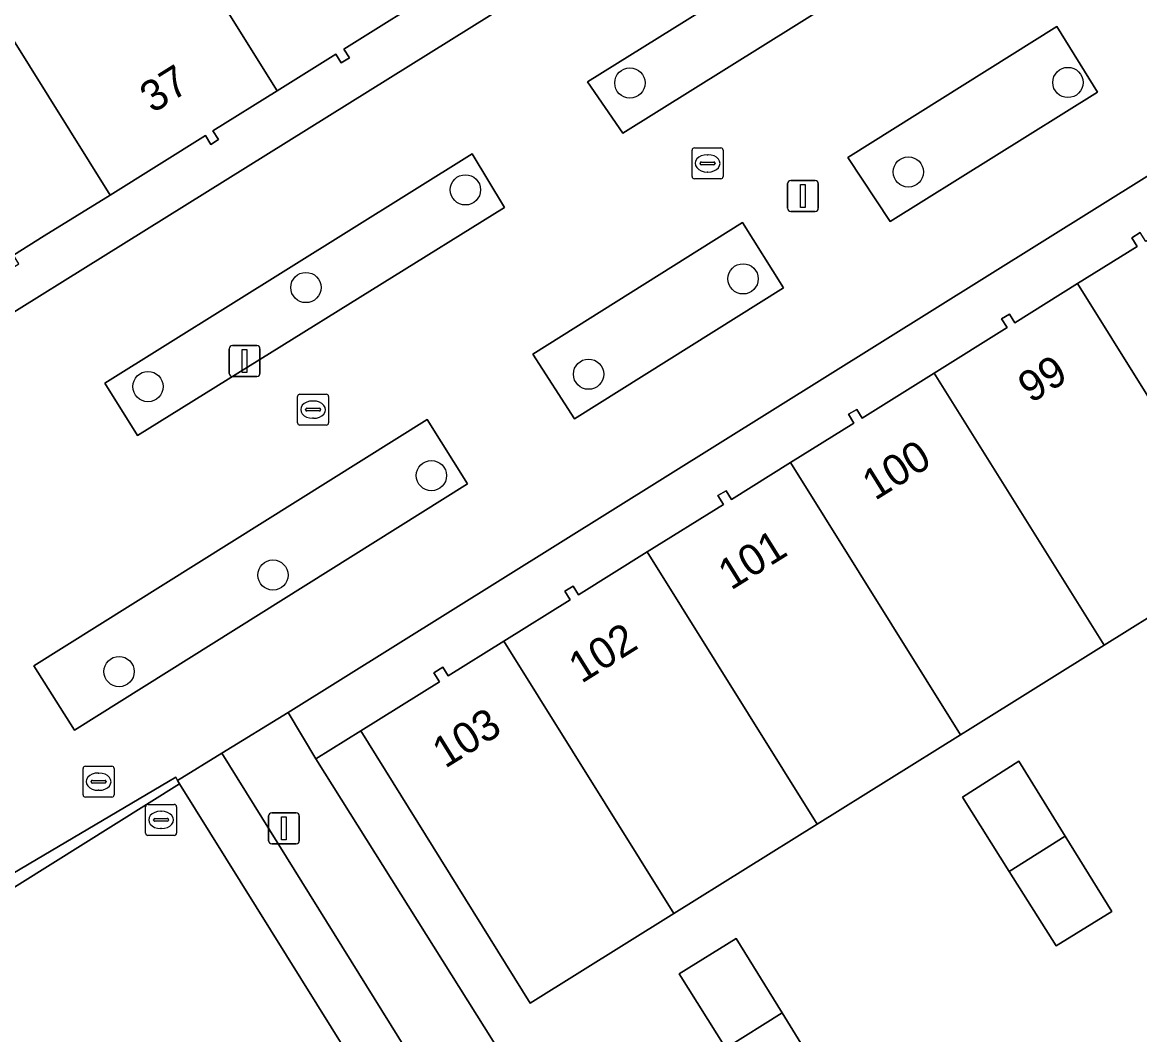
# Model space of a CAD drawing. Extents: x 159279 to 160377, y 384531 to 385888.
# Drawn here: x 159645.22 to 159681.34, y 385490.57 to 385523.3 of the extents above; entities that cross this region are included whole.
import ezdxf

# ---------------------------------------------------------------- set-up
doc = ezdxf.new("R2010")
doc.units = 0
for name, color, linetype in [('IMGEO_Boom', 7, 'Continuous'), ('IMGEO_Erf', 7, 'Continuous'), ('IMGEO_Groenvoorziening', 7, 'Continuous'), ('IMGEO_Kolk', 7, 'Continuous'), ('IMGEO_Lichtmast', 7, 'Continuous'), ('IMGEO_Pand', 7, 'Continuous'), ('IMGEO_Pand_nummerreeks', 7, 'Continuous'), ('IMGEO_Rijbaan_lokaal_open', 7, 'Continuous'), ('IMGEO_Rioolput', 7, 'Continuous'), ('IMGEO_Voetgangersgebied_open', 7, 'Continuous'), ('IMGEO_Voetpad_open', 7, 'Continuous')]:
    doc.layers.add(name, color=color, linetype=linetype)

msp = doc.modelspace()

# ---------------------------------------------------------------- linework, layer by layer
at = {"layer": 'IMGEO_Boom'}
for centre in [(159664.859, 385521.34), (159679.018, 385521.357), (159673.86, 385518.463), (159659.543, 385517.884), (159668.519, 385515.006), (159654.386, 385514.726), (159663.523, 385511.923), (159649.282, 385511.523), (159658.444, 385508.644), (159653.322, 385505.428), (159648.348, 385502.307)]:
    msp.add_circle(centre, 0.489, dxfattribs=at)
at = {"layer": 'IMGEO_Erf'}
for points in [[(159627.359, 385502.978), (159665.009, 385526.444)], [(159658.86, 385524.467), (159655.617, 385522.432), (159655.792, 385522.152), (159655.531, 385521.99), (159655.353, 385522.271), (159653.459, 385521.09), (159651.383, 385519.795), (159651.562, 385519.518), (159651.311, 385519.356), (159651.138, 385519.639), (159648.056, 385517.718), (159645.93, 385516.394), (159644.934, 385515.773)], [(159685.123, 385520.533), (159653.812, 385500.989), (159654.711, 385499.486), (159656.159, 385500.39), (159658.704, 385501.979), (159658.524, 385502.267), (159658.809, 385502.445), (159658.983, 385502.165), (159660.782, 385503.287), (159662.933, 385504.629), (159662.76, 385504.909), (159663.024, 385505.074), (159663.198, 385504.793), (159665.418, 385506.179), (159667.88, 385507.715), (159667.707, 385507.996), (159667.968, 385508.156), (159668.14, 385507.874), (159670.056, 385509.069), (159672.103, 385510.345), (159671.93, 385510.626), (159672.192, 385510.787), (159672.364, 385510.506), (159674.693, 385511.959), (159677.05, 385513.43), (159676.876, 385513.711), (159677.134, 385513.87), (159677.307, 385513.589), (159679.33, 385514.851), (159681.262, 385516.056), (159681.089, 385516.337), (159681.358, 385516.503)], [(159684.821, 385506.048), (159680.185, 385503.156), (159675.855, 385500.455), (159675.549, 385500.264), (159670.913, 385497.372), (159666.277, 385494.479), (159661.641, 385491.587), (159656.159, 385500.39), (159654.711, 385499.486), (159664.535, 385483.837), (159666.084, 385481.315), (159668.104, 385478.079), (159668.623, 385477.252), (159671.625, 385472.461), (159672.141, 385471.637), (159674.716, 385467.522), (159675.223, 385466.69), (159678.235, 385461.88), (159678.739, 385461.061), (159679.842, 385459.235), (159680.359, 385458.454), (159680.376, 385458.427), (159683.548, 385453.342)]]:
    msp.add_lwpolyline(points, dxfattribs=at)
for points in [[(159678.636, 385493.443), (159677.123, 385495.847), (159675.61, 385498.251), (159677.432, 385499.414), (159678.933, 385496.986), (159680.436, 385494.553)], [(159671.279, 385488.837), (159669.479, 385487.727), (159667.966, 385490.131), (159666.453, 385492.535), (159668.297, 385493.672), (159669.778, 385491.271)]]:
    msp.add_lwpolyline(points, close=True, dxfattribs=at)
at = {"layer": 'IMGEO_Groenvoorziening'}
for points in [[(159671.416, 385523.955), (159670.328, 385525.644), (159663.49, 385521.377), (159664.634, 385519.717)], [(159679.98, 385521.042), (159678.657, 385523.172), (159671.901, 385518.927), (159673.272, 385516.859)], [(159660.81, 385517.317), (159659.757, 385519.047), (159647.883, 385511.638), (159648.939, 385509.939)], [(159668.498, 385516.829), (159661.723, 385512.575), (159663.071, 385510.481), (159669.827, 385514.712)], [(159658.304, 385510.461), (159645.588, 385502.497), (159646.905, 385500.408), (159659.61, 385508.376)], [(159654.711, 385499.486), (159653.812, 385500.989), (159651.668, 385499.667), (159662.314, 385482.539), (159664.535, 385483.837)], [(159650.306, 385498.682), (159650.235, 385498.79), (159650.185, 385498.892), (159631.096, 385487.617), (159631.475, 385486.99), (159633.516, 385488.236), (159633.741, 385488.313)]]:
    msp.add_lwpolyline(points, close=True, dxfattribs=at)
at = {"layer": 'IMGEO_Kolk'}
for p, q in [((159666.871, 385518.315), (159666.871, 385519.167)), ((159666.946, 385519.241), (159667.798, 385519.241)), ((159667.359, 385519.021), (159667.384, 385519.021)), ((159667.872, 385519.167), (159667.872, 385518.315)), ((159667.13, 385518.735), (159667.13, 385518.747)), ((159667.568, 385518.698), (159667.17, 385518.698)), ((159667.173, 385518.784), (159667.571, 385518.784)), ((159667.614, 385518.747), (159667.614, 385518.735)), ((159667.798, 385518.241), (159666.946, 385518.241)), ((159667.382, 385518.461), (159667.357, 385518.461)), ((159654.118, 385510.351), (159654.118, 385511.203)), ((159654.193, 385511.277), (159655.045, 385511.277)), ((159654.606, 385511.057), (159654.631, 385511.057)), ((159655.119, 385511.203), (159655.119, 385510.351)), ((159654.377, 385510.771), (159654.377, 385510.783)), ((159654.815, 385510.734), (159654.417, 385510.734)), ((159654.42, 385510.82), (159654.818, 385510.82)), ((159654.861, 385510.783), (159654.861, 385510.771)), ((159655.045, 385510.277), (159654.193, 385510.277)), ((159654.629, 385510.497), (159654.604, 385510.497))]:
    msp.add_line(p, q, dxfattribs=at)
for points in [[(159666.871, 385518.315), (159666.871, 385519.167)], [(159666.946, 385519.241), (159667.798, 385519.241)], [(159667.872, 385519.167), (159667.872, 385518.315)], [(159667.798, 385518.241), (159666.946, 385518.241)], [(159654.118, 385510.351), (159654.118, 385511.203)], [(159654.193, 385511.277), (159655.045, 385511.277)], [(159655.119, 385511.203), (159655.119, 385510.351)], [(159655.045, 385510.277), (159654.193, 385510.277)]]:
    msp.add_lwpolyline(points, dxfattribs=at)
for centre, radius, start, end in [((159666.948, 385519.165), 0.0765, 91.552, 178.448), ((159666.948, 385519.165), 0.0765, 91.552, 178.448), ((159667.796, 385519.165), 0.0765, 1.552, 88.448), ((159667.796, 385519.165), 0.0765, 1.552, 88.448), ((159667.17, 385518.744), 0.0403, 85.8775, 175.7526), ((159667.167, 385518.734), 0.0366, 178.938, 274.7102), ((159667.571, 385518.741), 0.043, 264.8664, 352.4533), ((159667.575, 385518.746), 0.0386, 1.7309, 96.639), ((159666.948, 385518.317), 0.0765, 181.552, 268.448), ((159666.948, 385518.317), 0.0765, 181.552, 268.448), ((159667.796, 385518.317), 0.0765, 271.552, 358.448), ((159667.796, 385518.317), 0.0765, 271.552, 358.448), ((159654.195, 385511.201), 0.0765, 91.552, 178.448), ((159654.195, 385511.201), 0.0765, 91.552, 178.448), ((159655.043, 385511.201), 0.0765, 1.552, 88.448), ((159655.043, 385511.201), 0.0765, 1.552, 88.448), ((159654.417, 385510.78), 0.0403, 85.8775, 175.7526), ((159654.414, 385510.77), 0.0366, 178.938, 274.7102), ((159654.818, 385510.777), 0.043, 264.8664, 352.4533), ((159654.822, 385510.782), 0.0386, 1.7309, 96.639), ((159654.195, 385510.353), 0.0765, 181.552, 268.448), ((159654.195, 385510.353), 0.0765, 181.552, 268.448), ((159655.043, 385510.353), 0.0765, 271.552, 358.448), ((159655.043, 385510.353), 0.0765, 271.552, 358.448)]:
    msp.add_arc(centre, radius, start, end, dxfattribs=at)
for centre, major_axis, ratio, start_param, end_param in [((159667.358, 385518.741), (-0.387, 0.002), 0.722429, 4.712389, 7.853982), ((159667.383, 385518.741), (-0.39, 0.002), 0.717154, 1.570796, 4.712389), ((159654.605, 385510.777), (-0.387, 0.002), 0.722429, 4.712389, 7.853982), ((159654.63, 385510.777), (-0.39, 0.002), 0.717154, 1.570796, 4.712389)]:
    msp.add_ellipse(centre, major_axis=major_axis, ratio=ratio, start_param=start_param, end_param=end_param, dxfattribs=at)
at = {"layer": 'IMGEO_Lichtmast'}
for p, q in [((159669.959, 385517.287), (159669.959, 385518.087)), ((159669.959, 385518.087), (159669.959, 385517.287)), ((159670.059, 385518.187), (159670.849, 385518.187)), ((159670.849, 385518.187), (159670.059, 385518.187)), ((159670.949, 385518.087), (159670.949, 385517.287)), ((159670.949, 385517.287), (159670.949, 385518.087)), ((159670.849, 385517.187), (159670.059, 385517.187)), ((159670.059, 385517.187), (159670.849, 385517.187)), ((159652.011, 385512.849), (159652.801, 385512.849)), ((159652.801, 385512.849), (159652.011, 385512.849)), ((159651.911, 385511.949), (159651.911, 385512.749)), ((159651.911, 385512.749), (159651.911, 385511.949)), ((159652.901, 385512.749), (159652.901, 385511.949)), ((159652.901, 385511.949), (159652.901, 385512.749)), ((159652.801, 385511.849), (159652.011, 385511.849)), ((159652.011, 385511.849), (159652.801, 385511.849)), ((159653.182, 385496.839), (159653.182, 385497.639)), ((159653.182, 385497.639), (159653.182, 385496.839)), ((159653.282, 385497.739), (159654.072, 385497.739)), ((159654.072, 385497.739), (159653.282, 385497.739)), ((159654.172, 385497.639), (159654.172, 385496.839)), ((159654.172, 385496.839), (159654.172, 385497.639)), ((159654.072, 385496.739), (159653.282, 385496.739)), ((159653.282, 385496.739), (159654.072, 385496.739))]:
    msp.add_line(p, q, dxfattribs=at)
for points in [[(159670.379, 385518.062), (159670.529, 385518.062), (159670.529, 385517.312), (159670.379, 385517.312), (159670.379, 385518.062)], [(159652.331, 385512.724), (159652.481, 385512.724), (159652.481, 385511.974), (159652.331, 385511.974), (159652.331, 385512.724)], [(159653.602, 385497.614), (159653.752, 385497.614), (159653.752, 385496.864), (159653.602, 385496.864), (159653.602, 385497.614)]]:
    msp.add_lwpolyline(points, dxfattribs=at)
for centre, start, end in [((159670.059, 385518.087), 90, 180), ((159670.059, 385518.087), 90, 180), ((159670.849, 385518.087), 0, 90), ((159670.849, 385518.087), 360, 90), ((159670.059, 385517.287), 180, 270), ((159670.059, 385517.287), 180, 270), ((159670.849, 385517.287), 270, 0), ((159670.849, 385517.287), 270, 0), ((159652.011, 385512.749), 90, 180), ((159652.011, 385512.749), 90, 180), ((159652.801, 385512.749), 0, 90), ((159652.801, 385512.749), 360, 90), ((159652.011, 385511.949), 180, 270), ((159652.011, 385511.949), 180, 270), ((159652.801, 385511.949), 270, 0), ((159652.801, 385511.949), 270, 0), ((159653.282, 385497.639), 90, 180), ((159653.282, 385497.639), 90, 180), ((159654.072, 385497.639), 0, 90), ((159654.072, 385497.639), 360, 90), ((159653.282, 385496.839), 180, 270), ((159653.282, 385496.839), 180, 270), ((159654.072, 385496.839), 270, 0), ((159654.072, 385496.839), 270, 0)]:
    msp.add_arc(centre, 0.1, start, end, dxfattribs=at)
at = {"layer": 'IMGEO_Pand'}
for points in [[(159654.265, 385531.829), (159648.862, 385528.457), (159653.459, 385521.09), (159655.353, 385522.271), (159655.531, 385521.99), (159655.792, 385522.152), (159655.617, 385522.432), (159658.86, 385524.467)], [(159648.862, 385528.457), (159643.458, 385525.085), (159648.056, 385517.718), (159651.138, 385519.639), (159651.311, 385519.356), (159651.562, 385519.518), (159651.383, 385519.795), (159653.459, 385521.09)], [(159643.458, 385525.085), (159638.055, 385521.714), (159642.65, 385514.349), (159644.669, 385515.615), (159644.846, 385515.333), (159645.105, 385515.491), (159644.934, 385515.773), (159645.93, 385516.394), (159648.056, 385517.718)], [(159683.968, 385517.738), (159681.536, 385516.216), (159681.358, 385516.503), (159681.089, 385516.337), (159681.262, 385516.056), (159679.33, 385514.851), (159684.821, 385506.048), (159689.457, 385508.941)], [(159679.33, 385514.851), (159677.307, 385513.589), (159677.134, 385513.87), (159676.876, 385513.711), (159677.05, 385513.43), (159674.693, 385511.959), (159680.185, 385503.156), (159684.821, 385506.048)], [(159674.693, 385511.959), (159672.364, 385510.506), (159672.192, 385510.787), (159671.93, 385510.626), (159672.103, 385510.345), (159670.056, 385509.069), (159675.549, 385500.264), (159675.855, 385500.455), (159680.185, 385503.156)], [(159670.056, 385509.069), (159668.14, 385507.874), (159667.968, 385508.156), (159667.707, 385507.996), (159667.88, 385507.715), (159665.418, 385506.179), (159670.913, 385497.372), (159675.549, 385500.264)], [(159665.418, 385506.179), (159663.198, 385504.793), (159663.024, 385505.074), (159662.76, 385504.909), (159662.933, 385504.629), (159660.782, 385503.287), (159666.277, 385494.479), (159670.913, 385497.372)], [(159660.782, 385503.287), (159658.983, 385502.165), (159658.809, 385502.445), (159658.524, 385502.267), (159658.704, 385501.979), (159656.159, 385500.39), (159661.641, 385491.587), (159666.277, 385494.479)], [(159675.61, 385498.251), (159677.123, 385495.847), (159678.933, 385496.986), (159677.432, 385499.414)], [(159678.933, 385496.986), (159677.123, 385495.847), (159678.636, 385493.443), (159680.436, 385494.553)], [(159666.453, 385492.535), (159667.966, 385490.131), (159669.778, 385491.271), (159668.297, 385493.672)], [(159669.778, 385491.271), (159667.966, 385490.131), (159669.479, 385487.727), (159671.279, 385488.837)]]:
    msp.add_lwpolyline(points, close=True, dxfattribs=at)
at = {"layer": 'IMGEO_Rijbaan_lokaal_open'}
msp.add_lwpolyline([(159710.177, 385402.582), (159708.982, 385404.499), (159708.015, 385406.051), (159687.146, 385439.534), (159650.306, 385498.682), (159633.741, 385488.313), (159668.221, 385433.234), (159691.585, 385395.788), (159692.541, 385394.27), (159693.908, 385392.097)], dxfattribs=at)
at = {"layer": 'IMGEO_Rioolput'}
for p, q in [((159647.185, 385498.321), (159647.185, 385499.173)), ((159647.26, 385499.247), (159648.112, 385499.247)), ((159648.186, 385499.173), (159648.186, 385498.321)), ((159647.444, 385498.741), (159647.444, 385498.753)), ((159647.487, 385498.79), (159647.885, 385498.79)), ((159647.673, 385499.027), (159647.698, 385499.027)), ((159647.928, 385498.753), (159647.928, 385498.741)), ((159647.882, 385498.704), (159647.484, 385498.704)), ((159647.696, 385498.467), (159647.671, 385498.467)), ((159648.112, 385498.247), (159647.26, 385498.247)), ((159649.279, 385498.011), (159650.131, 385498.011)), ((159649.204, 385497.085), (159649.204, 385497.937)), ((159649.692, 385497.791), (159649.717, 385497.791)), ((159650.205, 385497.937), (159650.205, 385497.085)), ((159649.463, 385497.505), (159649.463, 385497.517)), ((159649.901, 385497.468), (159649.503, 385497.468)), ((159649.506, 385497.554), (159649.904, 385497.554)), ((159649.947, 385497.517), (159649.947, 385497.505)), ((159650.131, 385497.011), (159649.279, 385497.011)), ((159649.715, 385497.231), (159649.69, 385497.231))]:
    msp.add_line(p, q, dxfattribs=at)
for points in [[(159647.185, 385498.321), (159647.185, 385499.173)], [(159647.26, 385499.247), (159648.112, 385499.247)], [(159648.186, 385499.173), (159648.186, 385498.321)], [(159648.112, 385498.247), (159647.26, 385498.247)], [(159649.279, 385498.011), (159650.131, 385498.011)], [(159649.204, 385497.085), (159649.204, 385497.937)], [(159650.205, 385497.937), (159650.205, 385497.085)], [(159650.131, 385497.011), (159649.279, 385497.011)]]:
    msp.add_lwpolyline(points, dxfattribs=at)
for centre, radius, start, end in [((159647.262, 385499.171), 0.0765, 91.552, 178.448), ((159647.262, 385499.171), 0.0765, 91.552, 178.448), ((159648.11, 385499.171), 0.0765, 1.552, 88.448), ((159648.11, 385499.171), 0.0765, 1.552, 88.448), ((159647.484, 385498.75), 0.0403, 85.8775, 175.7526), ((159647.481, 385498.74), 0.0366, 178.938, 274.7102), ((159647.885, 385498.747), 0.043, 264.8664, 352.4533), ((159647.889, 385498.752), 0.0386, 1.7309, 96.639), ((159647.262, 385498.323), 0.0765, 181.552, 268.448), ((159647.262, 385498.323), 0.0765, 181.552, 268.448), ((159648.11, 385498.323), 0.0765, 271.552, 358.448), ((159648.11, 385498.323), 0.0765, 271.552, 358.448), ((159649.281, 385497.935), 0.0765, 91.552, 178.448), ((159649.281, 385497.935), 0.0765, 91.552, 178.448), ((159650.129, 385497.935), 0.0765, 1.552, 88.448), ((159650.129, 385497.935), 0.0765, 1.552, 88.448), ((159649.503, 385497.514), 0.0403, 85.8775, 175.7526), ((159649.5, 385497.504), 0.0366, 178.938, 274.7102), ((159649.904, 385497.511), 0.043, 264.8664, 352.4533), ((159649.908, 385497.516), 0.0386, 1.7309, 96.639), ((159649.281, 385497.087), 0.0765, 181.552, 268.448), ((159649.281, 385497.087), 0.0765, 181.552, 268.448), ((159650.129, 385497.087), 0.0765, 271.552, 358.448), ((159650.129, 385497.087), 0.0765, 271.552, 358.448)]:
    msp.add_arc(centre, radius, start, end, dxfattribs=at)
for centre, major_axis, ratio, start_param, end_param in [((159647.672, 385498.747), (-0.387, 0.002), 0.722429, 4.712389, 7.853982), ((159647.697, 385498.747), (-0.39, 0.002), 0.717154, 1.570796, 4.712389), ((159649.691, 385497.511), (-0.387, 0.002), 0.722429, 4.712389, 7.853982), ((159649.716, 385497.511), (-0.39, 0.002), 0.717154, 1.570796, 4.712389)]:
    msp.add_ellipse(centre, major_axis=major_axis, ratio=ratio, start_param=start_param, end_param=end_param, dxfattribs=at)
at = {"layer": 'IMGEO_Voetgangersgebied_open'}
for points in [[(159706.033, 385552.051), (159679.048, 385535.202), (159678.199, 385534.669), (159673.504, 385531.721), (159669.834, 385529.432), (159668.389, 385528.558), (159666.971, 385527.671), (159665.555, 385526.785), (159665.009, 385526.444), (159627.359, 385502.978), (159625.659, 385501.917), (159625.156, 385501.603), (159619.877, 385498.309), (159615.638, 385495.651), (159614.413, 385494.87), (159614.675, 385494.461), (159609.795, 385491.39), (159610.606, 385490.161), (159581.215, 385471.84)], [(159587.327, 385461.817), (159594.656, 385466.373), (159630.478, 385488.64), (159631.096, 385487.617), (159650.185, 385498.892), (159650.235, 385498.79), (159651.668, 385499.667), (159653.812, 385500.989), (159685.123, 385520.533)]]:
    msp.add_lwpolyline(points, dxfattribs=at)
for points in [[(159663.49, 385521.377), (159670.328, 385525.644), (159671.416, 385523.955), (159664.634, 385519.717)], [(159678.657, 385523.172), (159679.98, 385521.042), (159673.272, 385516.859), (159671.901, 385518.927)], [(159647.883, 385511.638), (159659.757, 385519.047), (159660.81, 385517.317), (159648.939, 385509.939)], [(159668.498, 385516.829), (159669.827, 385514.712), (159663.071, 385510.481), (159661.723, 385512.575)], [(159658.304, 385510.461), (159659.61, 385508.376), (159646.905, 385500.408), (159645.588, 385502.497)]]:
    msp.add_lwpolyline(points, close=True, dxfattribs=at)
at = {"layer": 'IMGEO_Voetpad_open'}
msp.add_lwpolyline([(159662.314, 385482.539), (159651.668, 385499.667), (159650.235, 385498.79), (159650.306, 385498.682), (159687.146, 385439.534)], dxfattribs=at)

# ---------------------------------------------------------------- texts
at = {"layer": 'IMGEO_Pand_nummerreeks'}
for s, rotation, p in [('37', 31.9309, (159649.433, 385520.344)), ('99', 31.9653, (159677.82, 385510.964)), ('100', 31.9653, (159672.783, 385507.82)), ('101', 31.9424, (159668.125, 385504.918)), ('102', 31.9653, (159663.293, 385501.905)), ('103', 31.9539, (159658.887, 385499.158))]:
    msp.add_text(s, height=1, rotation=rotation, dxfattribs=at).set_placement(p)

doc.saveas('drawing.dxf')
